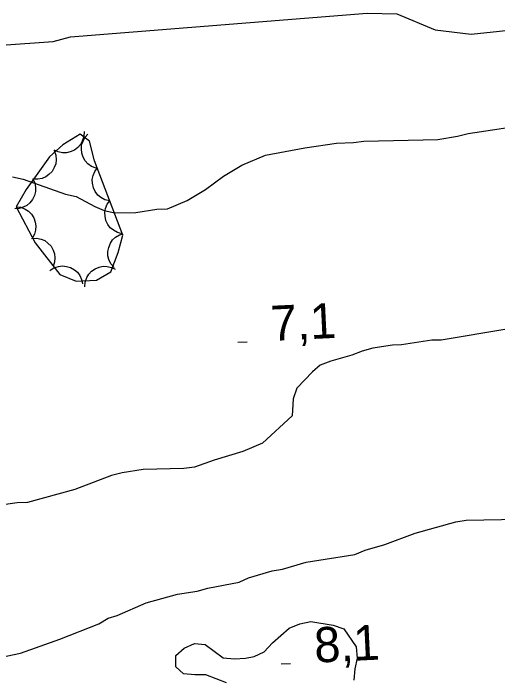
# Model space of a CAD drawing. Extents: x 336540 to 340074, y 5572036 to 5573747.
# Drawn here: x 337272.9 to 337314.2, y 5573119.4 to 5573176.2 of the extents above; entities that cross this region are included whole.
import ezdxf

# ---------------------------------------------------------------- set-up
doc = ezdxf.new("R2010")
doc.units = 0
for name, color, linetype in [('Niveau 2', 7, 'Continuous'), ('Niveau 3', 7, 'Continuous'), ('Niveau 44', 7, 'Continuous')]:
    doc.layers.add(name, color=color, linetype=linetype)

msp = doc.modelspace()

# ---------------------------------------------------------------- linework, layer by layer
at = {"layer": 'Niveau 2'}
for points in [[(337232.43, 5573157.65), (337233.95, 5573157.73), (337235.79, 5573158.35), (337238.73, 5573160.19), (337243.12, 5573163.96), (337246.06, 5573166), (337255.48, 5573170.38), (337259.65, 5573171.61), (337262.67, 5573171.94), (337267.85, 5573173.22), (337276.29, 5573173.81), (337277.79, 5573174.23), (337303.09, 5573176.23), (337305.63, 5573176.18), (337308.91, 5573174.82), (337311.97, 5573174.46), (337318.7, 5573175.16)], [(337272.82, 5573162.27), (337273.73, 5573162.06), (337277.36, 5573160.79), (337278.27, 5573160.59), (337279.86, 5573159.73), (337280.66, 5573159.41), (337281.57, 5573159.2), (337283.37, 5573159.24), (337285.16, 5573159.51), (337286.06, 5573159.53), (337287.74, 5573160.24), (337289.29, 5573161.18), (337290.85, 5573162.34), (337292.4, 5573163.28), (337294.41, 5573164.11), (337297.78, 5573164.75), (337300.47, 5573165.15), (337301.93, 5573165.19), (337302.83, 5573165.32), (337309.14, 5573165.46), (337310.82, 5573165.73), (337311.72, 5573165.97), (337315.31, 5573166.51)], [(337315.02, 5573149.26), (337309.41, 5573148.34), (337308.62, 5573148.33), (337306.04, 5573147.93), (337305.25, 5573147.91), (337303.57, 5573147.65), (337302.67, 5573147.4), (337301.78, 5573147.04), (337299.99, 5573146.55), (337299.09, 5573146.19), (337298.43, 5573145.62), (337297.11, 5573144.23), (337296.79, 5573143.32), (337296.71, 5573141.86), (337294.17, 5573139.55), (337292.5, 5573138.83), (337290.04, 5573138.1), (337288.36, 5573137.5), (337287.46, 5573137.37), (337283.97, 5573137.29), (337282.18, 5573137.02), (337281.28, 5573136.77), (337278.15, 5573135.58), (337274.12, 5573134.47), (337273.22, 5573134.45), (337271.43, 5573134.18)], [(337271.72, 5573121.23), (337273.51, 5573121.61), (337276.86, 5573122.82), (337280.21, 5573124.13), (337280.99, 5573124.6), (337281.77, 5573124.84), (337284.23, 5573125.91), (337286.91, 5573126.65), (337288.6, 5573126.91), (337289.49, 5573127.16), (337292.19, 5573127.67), (337292.97, 5573128.03), (337294.98, 5573128.64), (337295.88, 5573128.77), (337297.89, 5573129.38), (337302.05, 5573130.04), (337302.94, 5573130.4), (337304.62, 5573130.89), (337307.19, 5573131.85), (337310.66, 5573132.83), (337311.56, 5573132.96), (337316.06, 5573133.06)], [(337294.3, 5573121.74), (337295.01, 5573122.49), (337296.45, 5573123.76), (337297.34, 5573124.11), (337298.29, 5573124.31), (337300.21, 5573124.01), (337301.12, 5573123.69), (337302.17, 5573122.14), (337302.24, 5573121.19), (337302.04, 5573120.28), (337301.95, 5573119.32)], [(337291.09, 5573119.08), (337289.33, 5573119.77), (337288.38, 5573119.75), (337287.42, 5573119.84), (337286.78, 5573120.44), (337286.76, 5573121.4), (337287.48, 5573122.03), (337288.37, 5573122.45), (337289.27, 5573122.35), (337290.82, 5573121.21), (337291.78, 5573121.12), (337292.73, 5573121.2), (337293.46, 5573121.32), (337294.3, 5573121.74)]]:
    msp.add_lwpolyline(points, dxfattribs=at)
at = {"layer": 'Niveau 3'}
for p, q in [((337292.06, 5573148.16), (337292.86, 5573148.2)), ((337295.77, 5573120.7), (337296.57, 5573120.74))]:
    msp.add_line(p, q, dxfattribs=at)
at = {"layer": 'Niveau 44'}
for points in [[(337278.94, 5573166.13), (337278.93, 5573165.71), (337278.79, 5573165.33), (337278.64, 5573165.03), (337278.4, 5573164.77), (337278.11, 5573164.55), (337277.75, 5573164.41), (337277.44, 5573164.32), (337277.09, 5573164.33), (337276.72, 5573164.4), (337276.39, 5573164.54)], [(337273.13, 5573159.71), (337274.76, 5573156.63), (337276.87, 5573153.93), (337278.26, 5573153.37), (337280.01, 5573153.46), (337281.23, 5573154.17), (337281.85, 5573155.82), (337282.25, 5573157.28), (337279.82, 5573163.64), (337279.41, 5573165.33), (337278.61, 5573165.92), (337277.13, 5573165), (337275.99, 5573163.97), (337274, 5573161.2), (337273.13, 5573159.71)], [(337279.98, 5573163), (337279.58, 5573163.15), (337279.26, 5573163.39), (337279.03, 5573163.63), (337278.86, 5573163.94), (337278.74, 5573164.29), (337278.71, 5573164.67), (337278.73, 5573164.99), (337278.85, 5573165.32), (337279.03, 5573165.65), (337279.27, 5573165.92)], [(337276.38, 5573164.51), (337276.53, 5573164.12), (337276.55, 5573163.72), (337276.52, 5573163.39), (337276.4, 5573163.06), (337276.21, 5573162.74), (337275.94, 5573162.47), (337275.68, 5573162.27), (337275.35, 5573162.14), (337274.99, 5573162.07), (337274.63, 5573162.08)], [(337281.13, 5573160.22), (337280.72, 5573160.32), (337280.37, 5573160.52), (337280.11, 5573160.72), (337279.9, 5573161.01), (337279.74, 5573161.34), (337279.66, 5573161.72), (337279.63, 5573162.04), (337279.71, 5573162.39), (337279.85, 5573162.73), (337280.06, 5573163.02)], [(337274.55, 5573162.13), (337274.73, 5573161.76), (337274.79, 5573161.36), (337274.79, 5573161.03), (337274.7, 5573160.69), (337274.54, 5573160.35), (337274.3, 5573160.06), (337274.06, 5573159.83), (337273.75, 5573159.68), (337273.39, 5573159.57), (337273.03, 5573159.54)], [(337282.2, 5573157.42), (337281.79, 5573157.51), (337281.44, 5573157.72), (337281.18, 5573157.92), (337280.97, 5573158.21), (337280.81, 5573158.54), (337280.73, 5573158.91), (337280.7, 5573159.24), (337280.78, 5573159.58), (337280.92, 5573159.93), (337281.13, 5573160.22)], [(337273.13, 5573159.71), (337273.55, 5573159.67), (337273.92, 5573159.51), (337274.2, 5573159.34), (337274.44, 5573159.08), (337274.64, 5573158.77), (337274.76, 5573158.4), (337274.83, 5573158.09), (337274.8, 5573157.73), (337274.7, 5573157.38), (337274.53, 5573157.06)], [(337274.46, 5573157.01), (337274.88, 5573157.04), (337275.27, 5573156.95), (337275.58, 5573156.83), (337275.86, 5573156.62), (337276.12, 5573156.35), (337276.3, 5573156.01), (337276.42, 5573155.71), (337276.45, 5573155.36), (337276.42, 5573154.99), (337276.31, 5573154.65)], [(337281.5, 5573154.53), (337281.22, 5573154.85), (337281.06, 5573155.22), (337280.97, 5573155.54), (337280.97, 5573155.89), (337281.04, 5573156.25), (337281.2, 5573156.6), (337281.37, 5573156.88), (337281.63, 5573157.11), (337281.95, 5573157.31), (337282.29, 5573157.42)], [(337276.02, 5573154.27), (337276.37, 5573154.5), (337276.76, 5573154.62), (337277.09, 5573154.68), (337277.43, 5573154.63), (337277.79, 5573154.53), (337278.11, 5573154.33), (337278.37, 5573154.13), (337278.57, 5573153.84), (337278.73, 5573153.5), (337278.81, 5573153.15)], [(337279.01, 5573152.88), (337279.03, 5573153.29), (337279.18, 5573153.67), (337279.34, 5573153.96), (337279.58, 5573154.21), (337279.89, 5573154.42), (337280.24, 5573154.56), (337280.56, 5573154.64), (337280.91, 5573154.62), (337281.27, 5573154.54), (337281.6, 5573154.38)]]:
    msp.add_lwpolyline(points, dxfattribs=at)

# ---------------------------------------------------------------- texts
at = {"layer": 'Niveau 3'}
for s, p in [('7,1    ', (337294.94, 5573148.26)), ('8,1    ', (337298.65, 5573120.8))]:
    msp.add_text(s, height=3, rotation=2.7712, dxfattribs=at).set_placement(p)

doc.saveas('drawing.dxf')
